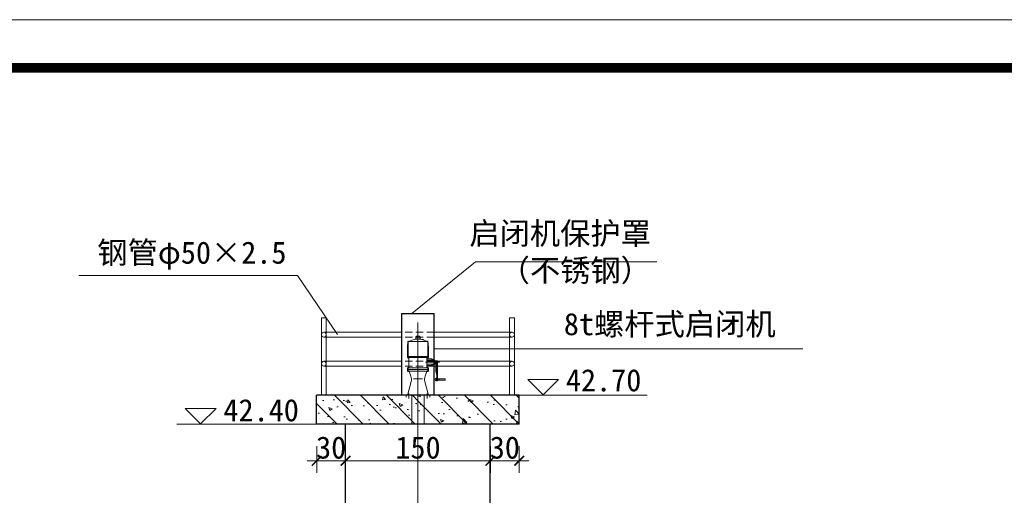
# Model space of a CAD drawing. Extents: x -27255 to 1448651, y 31034 to 8081248.
# Tile 334 of 580: x 583741 to 583843, y 3866236 to 3866285. Entities that reach past the tile are written whole.
import ezdxf
from ezdxf.lldxf.tags import DXFTag

# ---------------------------------------------------------------- set-up
doc = ezdxf.new("R2010")
doc.units = 0
doc.header["$PDMODE"] = 32
doc.header["$PDSIZE"] = 0.2
doc.linetypes.add('HIDDEN', pattern=[0.375, 0.25, -0.125])
doc.layers.get('0').update_dxf_attribs({"linetype": 'CONTINUOUS'})
doc.layers.get('Defpoints').update_dxf_attribs({"linetype": 'CONTINUOUS'})
for name, color, linetype, lineweight in [('0.09中心线', 1, 'DASHDOT2', 9), ('0.09标注线', 3, 'CONTINUOUS', 9), ('0.13填充', 8, 'CONTINUOUS', 9), ('0.13文字', 3, 'CONTINUOUS', 13), ('0.13轮廓', 4, 'CONTINUOUS', 13), ('0.15红线', 1, 'CONTINUOUS', 15), ('0.30粗线', 7, 'CONTINUOUS', 30), ('图框', 7, 'CONTINUOUS', 20), ('地涵轮廓线', 130, 'CONTINUOUS', 35), ('细线', 7, 'CONTINUOUS', 15)]:
    doc.layers.add(name, color=color, linetype=linetype, lineweight=lineweight)
doc.styles.add('-仿宋_GB2312', font='FangSong_GB2312.ttf')
tags = doc.linetypes.add('DASHDOT2', pattern=[0.5, 0.25, -0.125, 0, -0.125]).pattern_tags.tags
tags[10:11] = [DXFTag(74, 4), DXFTag(75, 0), DXFTag(340, '0'), DXFTag(46, 1.0), DXFTag(50, 0.0), DXFTag(44, 0.0), DXFTag(45, 0.0)]
tags[8:9] = [DXFTag(74, 4), DXFTag(75, 0), DXFTag(340, '0'), DXFTag(46, 1.0), DXFTag(50, 0.0), DXFTag(44, 0.0), DXFTag(45, 0.0)]
tags[6:7] = [DXFTag(74, 4), DXFTag(75, 0), DXFTag(340, '0'), DXFTag(46, 1.0), DXFTag(50, 0.0), DXFTag(44, 0.0), DXFTag(45, 0.0)]
tags[4:5] = [DXFTag(74, 4), DXFTag(75, 0), DXFTag(340, '0'), DXFTag(46, 1.0), DXFTag(50, 0.0), DXFTag(44, 0.0), DXFTag(45, 0.0)]
doc.dimstyles.new('zzzz STANDARD', dxfattribs={"dimtxt": 2.3, "dimasz": 1, "dimexe": 1.25, "dimexo": 1.5, "dimgap": 0.2, "dimtad": 1, "dimdec": 0, "dimlfac": 10, "dimzin": 0, "dimdsep": 46, "dimtxsty": '-仿宋_GB2312', "dimblk": 'ARCHTICK', "dimcen": 0.09, "dimadec": 0, "dimazin": 0, "dimtfac": 1, "dimtdec": 0, "dimtix": 1, "dimtmove": 2, "dimatfit": 3, "dimfxl": 1.7, "dimfxlon": 1, "dimtolj": 1, "dimtzin": 0, "dimlwd": 9, "dimlwe": 9, "dimarcsym": 0})
pattern_1 = [(135, (583792.7659, 3866243.083), (1.34704, 1.34704), [])]
pattern_2 = [(130, (583792.766, 3866243.083), (-3.6437, -0.3188), [0.381, -4.191]), (185, (583792.766, 3866243.083), (0.70486, 3.8211), [0.3048, -3.3528]), (79.549, (583792.4623, 3866243.0564), (-2.93885, 3.50233), [0.3238, -3.5618]), (133.816, (583792.766, 3866244.099), (-5.4216, -0.8408), [0.5715, -6.2865]), (83.364, (583792.314, 3866244.029), (-4.7481, 4.9485), [0.4857, -5.3427]), (188.816, (583792.766, 3866244.099), (-4.7481, 4.9485), [0.4572, -5.0292]), (159, (583792.258, 3866243.845), (-3.0323, -2.0453), [0.381, -4.191]), (214, (583792.258, 3866243.845), (-1.23604, 3.68376), [0.3048, -3.3528]), (108.549, (583792.0052, 3866243.6745), (-4.2683, 1.63846), [0.3238, -3.5618]), (142.5, (583792.7659, 3866243.0829), (-0.06177, 1.6911), [0, -3.31216, 0, -3.4036, 0, -3.3655]), (172.5, (583792.7659, 3866243.083), (-1.3364, 2.00361), [0, -1.94056, 0, -3.23596, 0, -1.2827]), (212.5, (583793.8987, 3866243.0829), (-2.71181, -0.114575), [0, -1.27, 0, -3.9624, 0, -5.2578]), (222.5, (583794.4067, 3866243.083), (-2.96258, 0.50853), [0, -1.651, 0, -2.63144, 0, -3.7338])]

# ---------------------------------------------------------------- blocks, each defined once
blk = doc.blocks.new('d4trtg')
at = {"lineweight": 0}
blk.add_line((653868.4, 3902577.3), (658071.2, 3902577.3), dxfattribs=at)
at = {"lineweight": 0, "const_width": 10}
blk.add_lwpolyline([(654118.6, 3902527.3), (658021.2, 3902527.3), (658021.2, 3899655.4), (654118.6, 3899655.4)], close=True, dxfattribs=at)
blk = doc.blocks.new('jhl')
at = {"layer": '细线'}
for p, q in [((51291.5, 30119.2), (51303.1, 30123.2)), ((51303.1, 30123.2), (51312.7, 30123.2)), ((51304.9, 30128.6), (51304, 30127.6)), ((51304, 30127.6), (51311.8, 30127.6)), ((51304, 30123.2), (51304, 30127.6)), ((51304.9, 30128.6), (51310.9, 30128.6)), ((51304.9, 30123.2), (51304.9, 30127.6)), ((51310.9, 30128.6), (51311.8, 30127.6)), ((51310.9, 30127.6), (51310.9, 30123.2)), ((51311.8, 30127.6), (51311.8, 30123.2)), ((51324.3, 30119.2), (51312.7, 30123.2)), ((51315.5, 30122.2), (51315.8, 30123.2)), ((51315.8, 30123.2), (51317.7, 30122.5)), ((51315.9, 30122.1), (51316.2, 30123.1)), ((51317.4, 30122.6), (51317, 30121.7)), ((51317.7, 30122.5), (51317.4, 30121.6)), ((51325.3, 30119.2), (51290.6, 30119.2)), ((51291.1, 30120.6), (51291.1, 30089.9)), ((51324.7, 30120.6), (51324.7, 30089.9)), ((51289.6, 30094.4), (51289.6, 30092.6)), ((51326.2, 30093.4), (51289.6, 30093.4)), ((51290.8, 30091.5), (51325.1, 30091.5)), ((51292.4, 30091.5), (51292.4, 30073.9)), ((51323.4, 30091.5), (51323.4, 30073.9)), ((51323.4, 30089.7), (51332.1, 30089.7)), ((51326.2, 30094.4), (51326.2, 30092.6)), ((51332.1, 30089.7), (51337, 30087.4)), ((51332.1, 30089.7), (51332.1, 30087.4)), ((51289.6, 30069), (51289.6, 30073.9)), ((51289.6, 30073.9), (51326.2, 30073.9)), ((51290.8, 30074.9), (51290.8, 30066.9)), ((51321.2, 30083.9), (51345.2, 30083.9)), ((51323.4, 30087.4), (51337, 30087.4)), ((51323.4, 30080.4), (51337, 30080.4)), ((51323.4, 30077.7), (51332.1, 30077.7)), ((51325, 30074.9), (51325, 30066.9)), ((51326.2, 30073.9), (51326.2, 30069)), ((51332.1, 30080.4), (51332.1, 30077.7)), ((51332.1, 30077.7), (51337, 30080.4)), ((51337, 30087.4), (51337, 30080.4)), ((51341.9, 30086.2), (51337, 30086.2)), ((51338.6, 30081.7), (51337, 30081.7)), ((51338.6, 30081.7), (51338.6, 30083.7)), ((51338.6, 30081.7), (51338.6, 30068.9)), ((51339.9, 30083.7), (51339.9, 30068.9)), ((51341.9, 30081.7), (51339.9, 30081.7)), ((51341.9, 30086.2), (51341.9, 30051.7)), ((51326.2, 30070.9), (51289.6, 30070.9)), ((51325.1, 30067.9), (51290.8, 30067.9)), ((51293.1, 30066.6), (51295.5, 30059.4)), ((51300, 30054.9), (51315.8, 30054.9)), ((51322.7, 30066.6), (51320.3, 30059.4)), ((51338.6, 30068.9), (51340.5, 30060.9)), ((51341.9, 30056.2), (51339.7, 30056.2)), ((51339.7, 30056.2), (51339.7, 30051.7)), ((51339.9, 30068.9), (51341.9, 30060.5)), ((51340.5, 30060.9), (51340.5, 30056.2)), ((51354.8, 30055.1), (51341.9, 30055.1)), ((51344.1, 30055.1), (51344.1, 30052.9)), ((51344.8, 30055.1), (51344.8, 30052.9)), ((51354.8, 30055.1), (51354.8, 30052.9)), ((51296.2, 30050.4), (51290.4, 30028.3)), ((51319.6, 30050.4), (51325.5, 30028.3)), ((51341.9, 30051.7), (51339.7, 30051.7)), ((51354.8, 30052.9), (51341.9, 30052.9)), ((51287.3, 30025.6), (51287.3, 30023.5)), ((51288.4, 30026.7), (51327.4, 30026.7)), ((51292, 30029.4), (51292, 30020.9)), ((51323.8, 30029.4), (51323.8, 30020.9)), ((51328.5, 30025.6), (51328.5, 30023.5))]:
    blk.add_line(p, q, dxfattribs=at)
for centre, radius, start, end in [((51572, 30096.2), 282.4, 175.3154, 180.3692), ((51043.8, 30096.2), 282.4, 359.6308, 4.6846), ((51290.8, 30092.6), 1.12, 180, 270), ((51325.1, 30092.6), 1.12, 270, 0), ((51337.7, 30083.7), 0.938, 0, 90), ((51340.9, 30083.7), 0.938, 90, 180), ((51290.8, 30069), 1.12, 180, 270), ((51291.4, 30066), 1.88, 18.4349, 90), ((51277.8, 30053.5), 18.8, 350.3673, 18.4349), ((51338.1, 30053.5), 18.8, 161.5651, 189.6327), ((51324.4, 30066), 1.88, 90, 161.5651), ((51325.1, 30069), 1.12, 270, 0), ((51339.9, 30053.9), 2.27, 96.7496, 263.2504), ((51288.4, 30025.6), 1.12, 90, 180), ((51288.5, 30028.6), 1.88, 270, 350.3673), ((51327.3, 30028.6), 1.88, 189.6327, 270), ((51327.4, 30025.6), 1.12, 0, 90)]:
    blk.add_arc(centre, radius, start, end, dxfattribs=at)
blk = doc.blocks.new('_ARCHTICK')
at = {"color": 0, "linetype": 'ByBlock', "const_width": 0.15}
blk.add_lwpolyline([(-0.5, -0.5), (0.5, 0.5)], dxfattribs=at)
blk = doc.blocks.new('*D4579')
at = {"layer": '0.13文字', "color": 0, "linetype": 'Continuous', "lineweight": 9}
for p, q in [((583789.77, 3866240.81), (583789.77, 3866238.04)), ((583792.77, 3866240.81), (583792.77, 3866238.04)), ((583789.77, 3866239.29), (583788.77, 3866239.29)), ((583792.77, 3866239.29), (583789.77, 3866239.29)), ((583792.77, 3866239.29), (583793.77, 3866239.29))]:
    blk.add_line(p, q, dxfattribs=at)
at = {"layer": 'Defpoints', "color": 0, "linetype": 'Continuous', "lineweight": 13}
for p in [(583789.77, 3866243.08, 1.86), (583792.77, 3866243.08, 1.86), (583789.77, 3866239.29)]:
    blk.add_point(p, dxfattribs=at)
at = {"layer": '0.13文字', "color": 0, "linetype": 'Continuous', "lineweight": 9}
blk.add_blockref('_ARCHTICK', (583789.77, 3866239.29), dxfattribs=at)
at = {"layer": '0.13文字', "color": 0, "linetype": 'Continuous', "lineweight": 9, "rotation": 180}
blk.add_blockref('_ARCHTICK', (583792.77, 3866239.29), dxfattribs=at)
at = {"layer": '0.13文字', "color": 0, "linetype": 'Continuous', "lineweight": 13, "insert": (583791.27, 3866240.64), "char_height": 2.3, "attachment_point": 5, "style": '-仿宋_GB2312'}
blk.add_mtext('\\A1;30', dxfattribs=at)
blk = doc.blocks.new('*D3237')
at = {"layer": '0.13文字', "color": 0, "linetype": 'Continuous', "lineweight": 9}
for p, q in [((583774.77, 3866240.56), (583774.77, 3866238.04)), ((583789.77, 3866240.81), (583789.77, 3866238.04)), ((583789.77, 3866239.29), (583774.77, 3866239.29))]:
    blk.add_line(p, q, dxfattribs=at)
at = {"layer": 'Defpoints', "color": 0, "linetype": 'Continuous', "lineweight": 13}
for p in [(583774.77, 3866243.08, 3.05), (583789.77, 3866243.08, 1.86), (583774.77, 3866239.29)]:
    blk.add_point(p, dxfattribs=at)
at = {"layer": '0.13文字', "color": 0, "linetype": 'Continuous', "lineweight": 9, "rotation": 180}
blk.add_blockref('_ARCHTICK', (583774.77, 3866239.29), dxfattribs=at)
at = {"layer": '0.13文字', "color": 0, "linetype": 'Continuous', "lineweight": 9}
blk.add_blockref('_ARCHTICK', (583789.77, 3866239.29), dxfattribs=at)
at = {"layer": '0.13文字', "color": 0, "linetype": 'Continuous', "lineweight": 13, "insert": (583782.27, 3866240.64), "char_height": 2.3, "attachment_point": 5, "style": '-仿宋_GB2312'}
blk.add_mtext('\\A1;150', dxfattribs=at)
blk = doc.blocks.new('*D3238')
at = {"layer": '0.13文字', "color": 0, "linetype": 'Continuous', "lineweight": 9}
for p, q in [((583771.77, 3866240.81), (583771.77, 3866238.04)), ((583774.77, 3866240.81), (583774.77, 3866238.04)), ((583771.77, 3866239.29), (583770.77, 3866239.29)), ((583774.77, 3866239.29), (583771.77, 3866239.29)), ((583774.77, 3866239.29), (583775.77, 3866239.29))]:
    blk.add_line(p, q, dxfattribs=at)
at = {"layer": 'Defpoints', "color": 0, "linetype": 'Continuous', "lineweight": 13}
for p in [(583771.77, 3866243.08, 1.86), (583774.77, 3866243.08, 1.84), (583771.77, 3866239.29)]:
    blk.add_point(p, dxfattribs=at)
at = {"layer": '0.13文字', "color": 0, "linetype": 'Continuous', "lineweight": 9}
blk.add_blockref('_ARCHTICK', (583771.77, 3866239.29), dxfattribs=at)
at = {"layer": '0.13文字', "color": 0, "linetype": 'Continuous', "lineweight": 9, "rotation": 180}
blk.add_blockref('_ARCHTICK', (583774.77, 3866239.29), dxfattribs=at)
at = {"layer": '0.13文字', "color": 0, "linetype": 'Continuous', "lineweight": 13, "insert": (583773.27, 3866240.64), "char_height": 2.3, "attachment_point": 5, "style": '-仿宋_GB2312'}
blk.add_mtext('\\A1;30', dxfattribs=at)

msp = doc.modelspace()

# ---------------------------------------------------------------- hatches: boundary and pattern name
at = {"layer": '0.13填充'}
h = msp.add_hatch(dxfattribs=at)
h.set_pattern_fill('ANSI31', color=256, scale=0.6, style=0)
h.set_pattern_definition(pattern_1)
edge = h.paths.add_edge_path()
edge.add_line((583771.7659, 3866245.58988), (583772.25894, 3866246.08293))
edge.add_line((583772.25894, 3866246.08293), (583781.05636, 3866246.08293))
edge.add_ellipse((583781.0959, 3866246.01543), major_axis=(-0.04773, 0.04773), ratio=1, start_angle=-45, end_angle=45, ccw=False)
edge.add_ellipse((583781.10213, 3866246.19543), major_axis=(0.07955, 0.07955), ratio=1, start_angle=225, end_angle=305.3672819, ccw=False)
edge.add_line((583781.10213, 3866246.08293), (583782.2659, 3866246.08293))
edge.add_line((583782.2659, 3866246.08293), (583782.2659, 3866243.08293))
edge.add_line((583782.2659, 3866243.08293), (583771.7659, 3866243.08293))
edge.add_line((583771.7659, 3866243.08293), (583771.7659, 3866245.58988))
h = msp.add_hatch(dxfattribs=at)
h.set_pattern_fill('AR-CONC', color=256, scale=0.02, style=0)
h.set_pattern_definition(pattern_2)
edge = h.paths.add_edge_path()
edge.add_line((583771.7659, 3866245.58988), (583772.25894, 3866246.08293))
edge.add_line((583772.25894, 3866246.08293), (583781.05636, 3866246.08293))
edge.add_ellipse((583781.0959, 3866246.01543), major_axis=(-0.04773, 0.04773), ratio=1, start_angle=-45, end_angle=45, ccw=False)
edge.add_ellipse((583781.10213, 3866246.19543), major_axis=(0.07955, 0.07955), ratio=1, start_angle=225, end_angle=305.3672819, ccw=False)
edge.add_line((583781.10213, 3866246.08293), (583782.2659, 3866246.08293))
edge.add_line((583782.2659, 3866246.08293), (583782.2659, 3866243.08293))
edge.add_line((583782.2659, 3866243.08293), (583771.7659, 3866243.08293))
edge.add_line((583771.7659, 3866243.08293), (583771.7659, 3866245.58988))
h = msp.add_hatch(dxfattribs=at)
h.set_pattern_fill('ANSI31', color=256, scale=0.6, style=0)
h.set_pattern_definition(pattern_1)
h.paths.add_polyline_path([(583792.7659, 3866246.08293), (583792.7659, 3866243.08293), (583782.2659, 3866243.08293), (583782.2659, 3866246.08293), (583783.4359, 3866246.08293)])
h = msp.add_hatch(dxfattribs=at)
h.set_pattern_fill('AR-CONC', color=256, scale=0.02, style=0)
h.set_pattern_definition(pattern_2)
h.paths.add_polyline_path([(583782.2659, 3866243.08293), (583782.2659, 3866246.08293), (583783.4359, 3866246.08293), (583792.7659, 3866246.08293), (583792.7659, 3866243.08293)])

# ---------------------------------------------------------------- linework, layer by layer
at = {"layer": '0.09中心线', "ltscale": 3}
for p, q in [((583782.25444, 3866209.08293, -5.6593), (583782.2659, 3866253.60464, -6.64775)), ((583781.61505, 3866246.08293, -6.64775), (583781.61505, 3866243.08293, -6.64775)), ((583782.91674, 3866246.08293, -6.64775), (583782.91674, 3866243.08293, -6.64775))]:
    msp.add_line(p, q, dxfattribs=at)
at = {"layer": '0.09标注线'}
for p, q in [((583788.2295, 3866259.89189, -6.64775), (583781.62113, 3866254.54996, -6.64775)), ((583788.2295, 3866259.89189, -6.64775), (583807.01181, 3866259.89189, -6.64775)), ((583747.12221, 3866258.48166, -6.64775), (583769.79051, 3866258.48166, -6.64775)), ((583773.93786, 3866252.37938, -6.64775), (583769.79051, 3866258.48166, -6.64775)), ((583783.93795, 3866250.86805, -6.64775), (583822.14282, 3866250.86805, -6.64775)), ((583793.63988, 3866247.7159, -6.64775), (583795.23988, 3866246.1159, -6.64775)), ((583793.63988, 3866247.7159, -6.64775), (583796.83988, 3866247.7159, -6.64775)), ((583795.23988, 3866246.1159, -6.64775), (583796.83988, 3866247.7159, -6.64775)), ((583792.7659, 3866246.08293, -6.64775), (583806.01173, 3866246.08293, -6.64775)), ((583758.14274, 3866244.7159, -6.64775), (583759.74274, 3866243.1159, -6.64775)), ((583758.14274, 3866244.7159, -6.64775), (583761.34274, 3866244.7159, -6.64775)), ((583759.74274, 3866243.1159, -6.64775), (583761.34274, 3866244.7159, -6.64775)), ((583757.26875, 3866243.08293, -6.64775), (583771.7659, 3866243.08293, -6.64775))]:
    msp.add_line(p, q, dxfattribs=at)
at = {"layer": '0.13文字', "linetype": 'Continuous', "lineweight": 13}
msp.add_line((580415.31934, 3866284.99306), (587865.89025, 3866284.99306), dxfattribs=at)
at = {"layer": '0.13轮廓', "linetype": 'HIDDEN', "ltscale": 3}
for p, q in [((583783.93795, 3866252.60464, -6.64775), (583780.59384, 3866252.60464, -6.64775)), ((583783.93795, 3866252.10464, -6.64775), (583780.59384, 3866252.10464, -6.64775)), ((583783.93795, 3866249.59245, -6.64775), (583780.59384, 3866249.59245, -6.64775)), ((583783.93795, 3866249.09245, -6.64775), (583780.59384, 3866249.09245, -6.64775))]:
    msp.add_line(p, q, dxfattribs=at)
at = {"layer": '0.15红线'}
for p, q in [((583772.2659, 3866246.08293, -6.64775), (583772.2659, 3866254.08293, -6.64775)), ((583772.2659, 3866254.08293, -6.64775), (583772.7659, 3866254.08293, -6.64775)), ((583772.7659, 3866246.08293, -6.64775), (583772.7659, 3866254.08293, -6.64775)), ((583791.7659, 3866246.08293, -6.64775), (583791.7659, 3866254.08293, -6.64775)), ((583791.7659, 3866254.08293, -6.64775), (583792.2659, 3866254.08293, -6.64775)), ((583792.2659, 3866246.08293, -6.64775), (583792.2659, 3866254.08293, -6.64775)), ((583772.5159, 3866252.60464, -6.64775), (583780.59384, 3866252.60464, -6.64775)), ((583783.93795, 3866252.60464, -6.64775), (583792.0159, 3866252.60464, -6.64775)), ((583772.5159, 3866252.10464, -6.64775), (583780.59384, 3866252.10464, -6.64775)), ((583783.93795, 3866252.10464, -6.64775), (583792.0159, 3866252.10464, -6.64775)), ((583772.5159, 3866249.59245, -6.64775), (583780.59384, 3866249.59245, -6.64775)), ((583783.93795, 3866249.59245, -6.64775), (583792.0159, 3866249.59245, -6.64775)), ((583772.5159, 3866249.09245, -6.64775), (583780.59384, 3866249.09245, -6.64775)), ((583783.93795, 3866249.09245, -6.64775), (583792.0159, 3866249.09245, -6.64775))]:
    msp.add_line(p, q, dxfattribs=at)
for centre in [(583772.5159, 3866252.35464, -6.64775), (583792.0159, 3866252.35464, -6.64775), (583772.5159, 3866249.34245, -6.64775), (583792.0159, 3866249.34245, -6.64775)]:
    msp.add_circle(centre, 0.25, dxfattribs=at)
at = {"layer": '0.30粗线'}
for p, q in [((583780.59384, 3866254.54996, -6.64775), (583783.93795, 3866254.54996, -6.64775)), ((583780.59384, 3866246.08293, -6.64775), (583780.59384, 3866254.54996, -6.64775)), ((583783.93795, 3866246.08293, -6.64775), (583783.93795, 3866254.54996, -6.64775)), ((583792.7659, 3866246.08293, -6.64775), (583771.7659, 3866246.08293, -6.64775)), ((583771.7659, 3866243.08293, -6.64775), (583771.7659, 3866246.08293, -6.64775)), ((583792.7659, 3866243.08293, -6.64775), (583792.7659, 3866246.08293, -6.64775)), ((583792.7659, 3866243.08293, -6.64775), (583771.7659, 3866243.08293, -6.64775)), ((583774.76442, 3866215.08293, -5.45786), (583774.76585, 3866243.08293, -5.45786)), ((583789.7659, 3866215.08293, -6.64775), (583789.7659, 3866243.08293, -6.64775))]:
    msp.add_line(p, q, dxfattribs=at)

# ---------------------------------------------------------------- block references
at = {"layer": '0.15红线', "xscale": 0.06000000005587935, "yscale": 0.06000000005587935, "zscale": 0.0600000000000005}
msp.add_blockref('jhl', (580703.79152, 3864444.47965, -6.64775), dxfattribs=at)
at = {"layer": '图框', "xscale": 0.09999999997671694, "yscale": 0.1000000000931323, "zscale": 0.1}
msp.add_blockref('d4trtg', (518223.63367, 3476027.25908), dxfattribs=at)

# ---------------------------------------------------------------- texts
at = {"layer": '0.09标注线', "char_height": 2.3, "style": '-仿宋_GB2312'}
for s, insert, width, attachment_point in [('钢管φ50×2.5', (583768.64179, 3866262.00825, -9.29006), 32.5840876, 3), ('42.70', (583797.59837, 3866248.7817, -6.64775), 17.074029, 1), ('42.40', (583762.10123, 3866245.67622, -6.64775), 17.074029, 1)]:
    msp.add_mtext(s, dxfattribs=dict(at, insert=insert, width=width, attachment_point=attachment_point))
at = {"layer": '地涵轮廓线', "lineweight": 9, "char_height": 2.3, "attachment_point": 3, "style": '-仿宋_GB2312'}
for s, insert, width in [('启闭机保护罩（不锈钢）', (583806.41574, 3866264.00167, -6.64775), 20.3596111), ('8t螺杆式启闭机', (583819.33982, 3866254.59834, -6.64775), 26.6891846)]:
    msp.add_mtext(s, dxfattribs=dict(at, insert=insert, width=width))

# ---------------------------------------------------------------- dimensions: what is measured, and where the dimension line sits
at = {"layer": '0.13文字', "linetype": 'Continuous', "lineweight": 13}
for base, p1, p2, picture, middle in [((583771.7659, 3866239.28783, -8.5101), (583774.76595, 3866243.08293, -6.67139), (583771.7659, 3866243.08293, -6.64775), '*D3238', (583773.26592, 3866240.63783, -8.5101)), ((583774.76595, 3866239.28783, -8.5101), (583789.7659, 3866243.08293, -6.64775), (583774.76595, 3866243.08293, -5.45786), '*D3237', (583782.26592, 3866240.63783, -8.5101)), ((583789.7659, 3866239.28783, -8.5101), (583792.7659, 3866243.08293, -6.64775), (583789.7659, 3866243.08293, -6.64775), '*D4579', (583791.2659, 3866240.63783, -8.5101))]:
    dim = msp.add_linear_dim(base=base, p1=p1, p2=p2, angle=180, dimstyle='zzzz STANDARD', dxfattribs=at)
    dim.commit()
    dim.dimension.update_dxf_attribs({"geometry": picture, "text_midpoint": middle})

doc.saveas('drawing.dxf')
